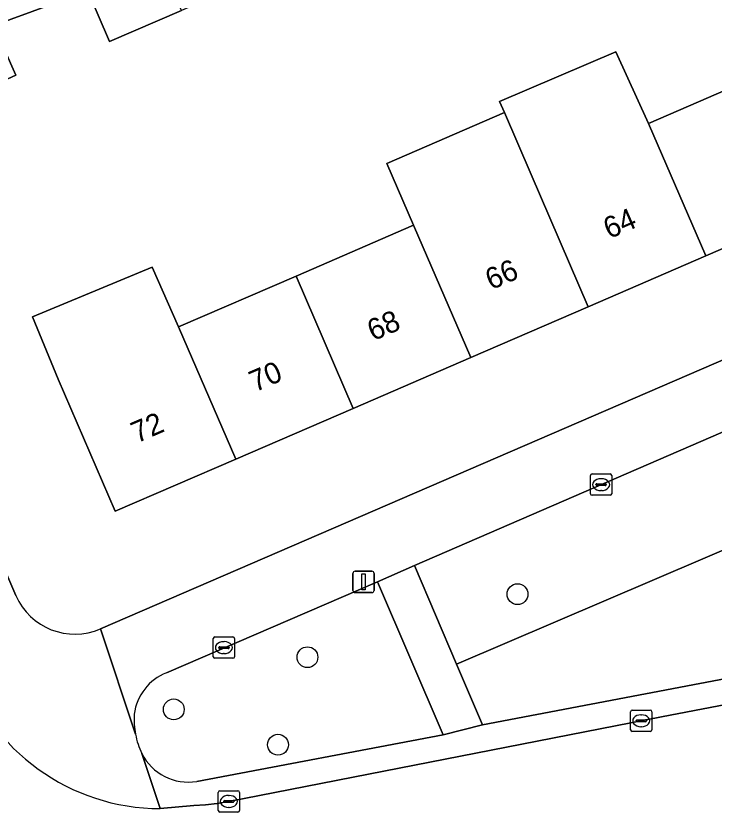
# Model space of a CAD drawing. Extents: x 159352 to 160617, y 385888 to 387323.
# Drawn here: x 159688.23 to 159721.03, y 386319.64 to 386357.03 of the extents above; entities that cross this region are included whole.
import ezdxf

# ---------------------------------------------------------------- set-up
doc = ezdxf.new("R2010")
doc.units = 0
for name, color, linetype in [('IMGEO_Boom', 7, 'Continuous'), ('IMGEO_Erf', 7, 'Continuous'), ('IMGEO_Groenvoorziening', 7, 'Continuous'), ('IMGEO_Kolk', 7, 'Continuous'), ('IMGEO_Lichtmast', 7, 'Continuous'), ('IMGEO_Pand', 7, 'Continuous'), ('IMGEO_Pand_nummerreeks', 7, 'Continuous'), ('IMGEO_Rijbaan_lokaal_open', 7, 'Continuous'), ('IMGEO_Voetpad_open', 7, 'Continuous')]:
    doc.layers.add(name, color=color, linetype=linetype)

msp = doc.modelspace()

# ---------------------------------------------------------------- linework, layer by layer
at = {"layer": 'IMGEO_Boom'}
for centre in [(159711.799, 386329.875), (159701.929, 386326.915), (159695.648, 386324.464), (159700.545, 386322.805)]:
    msp.add_circle(centre, 0.489, dxfattribs=at)
at = {"layer": 'IMGEO_Erf'}
for points in [[(159727.536, 386373.743), (159720.249, 386370.605), (159721.28, 386368.219), (159718.093, 386366.842), (159714.716, 386365.384), (159713.685, 386367.77), (159709.209, 386365.826), (159710.24, 386363.44), (159707.052, 386362.063), (159703.676, 386360.605), (159702.645, 386362.991), (159698.168, 386361.048), (159699.199, 386358.662), (159696.011, 386357.285), (159692.635, 386355.827), (159691.604, 386358.213), (159687.18, 386356.583), (159688.233, 386354.242), (159684.894, 386352.739), (159683.84, 386355.08), (159678.391, 386352.741), (159688.233, 386329.814)], [(159692.209, 386328.247), (159735.891, 386347.111)]]:
    msp.add_lwpolyline(points, dxfattribs=at)
msp.add_lwpolyline([(159717.959, 386351.98), (159723.479, 386354.37), (159729.046, 386356.779), (159731.735, 386350.555), (159726.166, 386348.148), (159720.645, 386345.761), (159715.124, 386343.375), (159709.602, 386340.988), (159704.081, 386338.601), (159698.56, 386336.215), (159692.902, 386333.769), (159690.221, 386339.975), (159689.018, 386342.895), (159694.629, 386345.236), (159695.878, 386342.423), (159701.398, 386344.813), (159706.918, 386347.202), (159705.66, 386350.109), (159711.181, 386352.498), (159710.949, 386353.006), (159716.422, 386355.339)], close=True, dxfattribs=at)
msp.add_arc((159691.006, 386331.022), 3.025, 203.5396, 293.4401, dxfattribs=at)
at = {"layer": 'IMGEO_Groenvoorziening'}
for points in [[(159708.936, 386326.592), (159729.923, 386335.56), (159727.896, 386340.285), (159706.953, 386331.217)], [(159708.936, 386326.592), (159710.157, 386323.745), (159733.123, 386328.099), (159729.923, 386335.56)]]:
    msp.add_lwpolyline(points, close=True, dxfattribs=at)
for points in [[(159705.213, 386330.452), (159695.307, 386326.187)], [(159696.73, 386321.082), (159708.306, 386323.269), (159705.213, 386330.452)]]:
    msp.add_lwpolyline(points, dxfattribs=at)
for centre, radius, start, end in [((159696.192, 386323.936), 2.419, 111.4651, 172.8175), ((159697.531, 386324.001), 3.747, 176.3732, 190.8927), ((159697.554, 386324.016), 3.772, 191.0457, 205.4801), ((159696.325, 386323.481), 2.433, 206.5635, 279.5806)]:
    msp.add_arc(centre, radius, start, end, dxfattribs=at)
at = {"layer": 'IMGEO_Kolk'}
for p, q in [((159715.227, 386334.594), (159715.227, 386335.446)), ((159715.302, 386335.52), (159716.154, 386335.52)), ((159716.228, 386335.446), (159716.228, 386334.594)), ((159715.486, 386335.014), (159715.486, 386335.026)), ((159715.529, 386335.063), (159715.927, 386335.063)), ((159715.715, 386335.3), (159715.74, 386335.3)), ((159715.97, 386335.026), (159715.97, 386335.014)), ((159715.924, 386334.977), (159715.526, 386334.977)), ((159715.738, 386334.74), (159715.713, 386334.74)), ((159716.154, 386334.52), (159715.302, 386334.52)), ((159697.504, 386326.939), (159697.504, 386327.791)), ((159697.579, 386327.865), (159698.431, 386327.865)), ((159697.992, 386327.645), (159698.017, 386327.645)), ((159698.505, 386327.791), (159698.505, 386326.939)), ((159697.763, 386327.359), (159697.763, 386327.371)), ((159698.201, 386327.322), (159697.803, 386327.322)), ((159697.806, 386327.408), (159698.204, 386327.408)), ((159698.247, 386327.371), (159698.247, 386327.359)), ((159698.431, 386326.865), (159697.579, 386326.865)), ((159698.015, 386327.085), (159697.99, 386327.085)), ((159717.109, 386323.504), (159717.109, 386324.356)), ((159717.184, 386324.43), (159718.036, 386324.43)), ((159717.597, 386324.21), (159717.622, 386324.21)), ((159718.11, 386324.356), (159718.11, 386323.504)), ((159717.368, 386323.924), (159717.368, 386323.936)), ((159717.806, 386323.887), (159717.408, 386323.887)), ((159717.411, 386323.973), (159717.809, 386323.973)), ((159717.852, 386323.936), (159717.852, 386323.924)), ((159718.036, 386323.43), (159717.184, 386323.43)), ((159717.62, 386323.65), (159717.595, 386323.65)), ((159697.736, 386319.716), (159697.736, 386320.568)), ((159697.811, 386320.642), (159698.663, 386320.642)), ((159698.224, 386320.422), (159698.249, 386320.422)), ((159698.737, 386320.568), (159698.737, 386319.716)), ((159697.995, 386320.136), (159697.995, 386320.148)), ((159698.433, 386320.099), (159698.035, 386320.099)), ((159698.038, 386320.185), (159698.436, 386320.185)), ((159698.479, 386320.148), (159698.479, 386320.136)), ((159698.247, 386319.862), (159698.222, 386319.862)), ((159698.663, 386319.642), (159697.811, 386319.642))]:
    msp.add_line(p, q, dxfattribs=at)
for points in [[(159715.227, 386334.594), (159715.227, 386335.446)], [(159715.302, 386335.52), (159716.154, 386335.52)], [(159716.228, 386335.446), (159716.228, 386334.594)], [(159716.154, 386334.52), (159715.302, 386334.52)], [(159697.504, 386326.939), (159697.504, 386327.791)], [(159697.579, 386327.865), (159698.431, 386327.865)], [(159698.505, 386327.791), (159698.505, 386326.939)], [(159698.431, 386326.865), (159697.579, 386326.865)], [(159717.109, 386323.504), (159717.109, 386324.356)], [(159717.184, 386324.43), (159718.036, 386324.43)], [(159718.11, 386324.356), (159718.11, 386323.504)], [(159718.036, 386323.43), (159717.184, 386323.43)], [(159697.736, 386319.716), (159697.736, 386320.568)], [(159697.811, 386320.642), (159698.663, 386320.642)], [(159698.737, 386320.568), (159698.737, 386319.716)], [(159698.663, 386319.642), (159697.811, 386319.642)]]:
    msp.add_lwpolyline(points, dxfattribs=at)
for centre, radius, start, end in [((159715.304, 386335.444), 0.0765, 91.552, 178.448), ((159715.304, 386335.444), 0.0765, 91.552, 178.448), ((159716.152, 386335.444), 0.0765, 1.552, 88.448), ((159716.152, 386335.444), 0.0765, 1.552, 88.448), ((159715.526, 386335.023), 0.0403, 85.8775, 175.7526), ((159715.523, 386335.013), 0.0366, 178.938, 274.7102), ((159715.927, 386335.02), 0.043, 264.8664, 352.4533), ((159715.931, 386335.025), 0.0386, 1.7309, 96.639), ((159715.304, 386334.596), 0.0765, 181.552, 268.448), ((159715.304, 386334.596), 0.0765, 181.552, 268.448), ((159716.152, 386334.596), 0.0765, 271.552, 358.448), ((159716.152, 386334.596), 0.0765, 271.552, 358.448), ((159697.581, 386327.789), 0.0765, 91.552, 178.448), ((159697.581, 386327.789), 0.0765, 91.552, 178.448), ((159698.429, 386327.789), 0.0765, 1.552, 88.448), ((159698.429, 386327.789), 0.0765, 1.552, 88.448), ((159697.803, 386327.368), 0.0403, 85.8775, 175.7526), ((159697.8, 386327.358), 0.0366, 178.938, 274.7102), ((159698.204, 386327.365), 0.043, 264.8664, 352.4533), ((159698.208, 386327.37), 0.0386, 1.7309, 96.639), ((159697.581, 386326.941), 0.0765, 181.552, 268.448), ((159697.581, 386326.941), 0.0765, 181.552, 268.448), ((159698.429, 386326.941), 0.0765, 271.552, 358.448), ((159698.429, 386326.941), 0.0765, 271.552, 358.448), ((159717.186, 386324.354), 0.0765, 91.552, 178.448), ((159717.186, 386324.354), 0.0765, 91.552, 178.448), ((159718.034, 386324.354), 0.0765, 1.552, 88.448), ((159718.034, 386324.354), 0.0765, 1.552, 88.448), ((159717.408, 386323.933), 0.0403, 85.8775, 175.7526), ((159717.405, 386323.923), 0.0366, 178.938, 274.7102), ((159717.809, 386323.93), 0.043, 264.8664, 352.4533), ((159717.813, 386323.935), 0.0386, 1.7309, 96.639), ((159717.186, 386323.506), 0.0765, 181.552, 268.448), ((159717.186, 386323.506), 0.0765, 181.552, 268.448), ((159718.034, 386323.506), 0.0765, 271.552, 358.448), ((159718.034, 386323.506), 0.0765, 271.552, 358.448), ((159697.813, 386320.566), 0.0765, 91.552, 178.448), ((159697.813, 386320.566), 0.0765, 91.552, 178.448), ((159698.661, 386320.566), 0.0765, 1.552, 88.448), ((159698.661, 386320.566), 0.0765, 1.552, 88.448), ((159698.035, 386320.145), 0.0403, 85.8775, 175.7526), ((159698.032, 386320.135), 0.0366, 178.938, 274.7102), ((159698.436, 386320.142), 0.043, 264.8664, 352.4533), ((159698.44, 386320.147), 0.0386, 1.7309, 96.639), ((159697.813, 386319.718), 0.0765, 181.552, 268.448), ((159697.813, 386319.718), 0.0765, 181.552, 268.448), ((159698.661, 386319.718), 0.0765, 271.552, 358.448), ((159698.661, 386319.718), 0.0765, 271.552, 358.448)]:
    msp.add_arc(centre, radius, start, end, dxfattribs=at)
for centre, major_axis, ratio, start_param, end_param in [((159715.714, 386335.02), (-0.387, 0.002), 0.722429, 4.712389, 7.853982), ((159715.739, 386335.02), (-0.39, 0.002), 0.717154, 1.570796, 4.712389), ((159697.991, 386327.365), (-0.387, 0.002), 0.722429, 4.712389, 7.853982), ((159698.016, 386327.365), (-0.39, 0.002), 0.717154, 1.570796, 4.712389), ((159717.596, 386323.93), (-0.387, 0.002), 0.722429, 4.712389, 7.853982), ((159717.621, 386323.93), (-0.39, 0.002), 0.717154, 1.570796, 4.712389), ((159698.223, 386320.142), (-0.387, 0.002), 0.722429, 4.712389, 7.853982), ((159698.248, 386320.142), (-0.39, 0.002), 0.717154, 1.570796, 4.712389)]:
    msp.add_ellipse(centre, major_axis=major_axis, ratio=ratio, start_param=start_param, end_param=end_param, dxfattribs=at)
at = {"layer": 'IMGEO_Lichtmast'}
for p, q in [((159704.168, 386330.948), (159704.958, 386330.948)), ((159704.958, 386330.948), (159704.168, 386330.948)), ((159704.068, 386330.048), (159704.068, 386330.848)), ((159704.068, 386330.848), (159704.068, 386330.048)), ((159705.058, 386330.848), (159705.058, 386330.048)), ((159705.058, 386330.048), (159705.058, 386330.848)), ((159704.958, 386329.948), (159704.168, 386329.948)), ((159704.168, 386329.948), (159704.958, 386329.948))]:
    msp.add_line(p, q, dxfattribs=at)
msp.add_lwpolyline([(159704.488, 386330.823), (159704.638, 386330.823), (159704.638, 386330.073), (159704.488, 386330.073), (159704.488, 386330.823)], dxfattribs=at)
for centre, start, end in [((159704.168, 386330.848), 90, 180), ((159704.168, 386330.848), 90, 180), ((159704.958, 386330.848), 0, 90), ((159704.958, 386330.848), 360, 90), ((159704.168, 386330.048), 180, 270), ((159704.168, 386330.048), 180, 270), ((159704.958, 386330.048), 270, 0), ((159704.958, 386330.048), 270, 0)]:
    msp.add_arc(centre, 0.1, start, end, dxfattribs=at)
at = {"layer": 'IMGEO_Pand'}
for points in [[(159691.604, 386358.213), (159692.635, 386355.827), (159696.011, 386357.285), (159694.981, 386359.671)], [(159688.233, 386354.242), (159687.18, 386356.583), (159683.84, 386355.08), (159684.894, 386352.739)], [(159717.959, 386351.98), (159716.422, 386355.339), (159710.949, 386353.006), (159711.181, 386352.498), (159712.439, 386349.591), (159715.124, 386343.375), (159720.645, 386345.761)], [(159723.479, 386354.37), (159717.959, 386351.98), (159720.645, 386345.761), (159726.166, 386348.148)], [(159712.439, 386349.591), (159711.181, 386352.498), (159705.66, 386350.109), (159706.918, 386347.202), (159709.602, 386340.988), (159715.124, 386343.375)], [(159704.081, 386338.601), (159709.602, 386340.988), (159706.918, 386347.202), (159701.398, 386344.813)], [(159695.878, 386342.423), (159694.629, 386345.236), (159689.018, 386342.895), (159690.221, 386339.975), (159692.902, 386333.769), (159698.56, 386336.215)], [(159701.398, 386344.813), (159695.878, 386342.423), (159698.56, 386336.215), (159704.081, 386338.601)]]:
    msp.add_lwpolyline(points, close=True, dxfattribs=at)
at = {"layer": 'IMGEO_Rijbaan_lokaal_open'}
msp.add_lwpolyline([(159741.27, 386328.208), (159739.679, 386328.083), (159738.888, 386328.014), (159718.56, 386324.115), (159698.233, 386320.14), (159697.689, 386320.047), (159697.141, 386319.982), (159696.59, 386319.944), (159695.01, 386319.802)], dxfattribs=at)
msp.add_arc((159695.027, 386329.622), 9.82, 198.4392, 269.9012, dxfattribs=at)
at = {"layer": 'IMGEO_Voetpad_open'}
for points in [[(159688.233, 386329.814), (159678.391, 386352.741), (159677.79, 386354.14), (159654.031, 386409.485)], [(159687.18, 386356.583), (159691.604, 386358.213), (159694.981, 386359.671), (159698.168, 386361.048), (159702.645, 386362.991), (159706.021, 386364.449), (159709.209, 386365.826), (159713.685, 386367.77), (159717.062, 386369.229), (159720.249, 386370.605), (159727.536, 386373.743), (159726.944, 386375.119), (159723.232, 386373.521), (159718.645, 386371.532), (159717.049, 386370.84), (159703.332, 386364.927), (159702.286, 386367.351), (159700.895, 386370.575), (159699.472, 386373.873), (159697.523, 386378.398), (159696.133, 386381.62)], [(159735.891, 386347.111), (159692.209, 386328.247), (159693.852, 386323.293)], [(159695.307, 386326.187), (159705.213, 386330.452), (159706.953, 386331.217), (159727.896, 386340.285)], [(159744.052, 386330.091), (159743.711, 386330.027), (159734.902, 386328.381), (159733.123, 386328.099), (159710.157, 386323.745), (159708.306, 386323.269), (159696.73, 386321.082)], [(159693.852, 386323.293), (159692.209, 386328.247)], [(159718.56, 386324.115), (159738.888, 386328.014), (159739.679, 386328.083), (159741.27, 386328.208)], [(159694.149, 386322.393), (159695.01, 386319.802), (159696.59, 386319.944), (159697.141, 386319.982), (159697.689, 386320.047), (159698.233, 386320.14), (159718.56, 386324.115)], [(159695.01, 386319.802), (159694.149, 386322.393)]]:
    msp.add_lwpolyline(points, dxfattribs=at)
msp.add_lwpolyline([(159706.953, 386331.217), (159705.213, 386330.452), (159708.306, 386323.269), (159710.157, 386323.745), (159708.936, 386326.592)], close=True, dxfattribs=at)
for centre, radius, start, end in [((159691.006, 386331.022), 3.025, 203.5396, 293.4401), ((159695.027, 386329.622), 9.82, 198.4392, 269.9012), ((159696.192, 386323.936), 2.419, 111.4651, 172.8175), ((159697.531, 386324.001), 3.747, 176.3732, 190.8927), ((159697.554, 386324.016), 3.772, 191.0457, 205.4801), ((159696.325, 386323.481), 2.433, 206.5635, 279.5806)]:
    msp.add_arc(centre, radius, start, end, dxfattribs=at)

# ---------------------------------------------------------------- texts
at = {"layer": 'IMGEO_Pand_nummerreeks'}
for s, rotation, p in [('64', 23.3767, (159716.107, 386346.545)), ('66', 23.3767, (159710.56, 386344.147)), ('68', 23.377, (159705.015, 386341.75)), ('70', 23.377, (159699.468, 386339.352)), ('72', 23.3767, (159693.914, 386336.952))]:
    msp.add_text(s, height=1, rotation=rotation, dxfattribs=at).set_placement(p)

doc.saveas('drawing.dxf')
